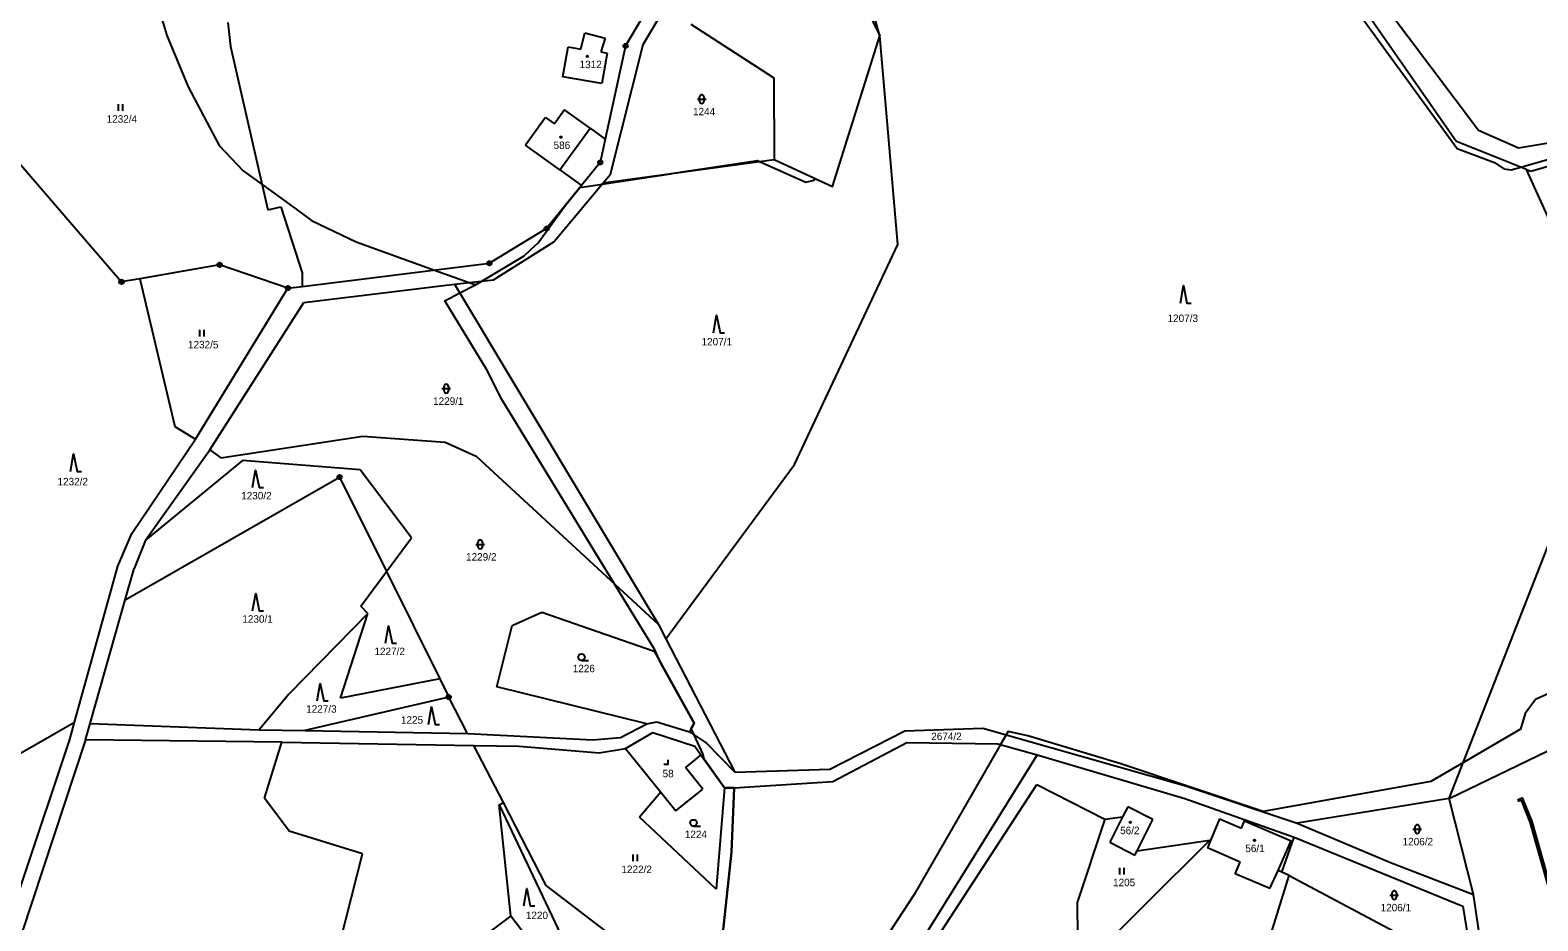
# Model space of a CAD drawing. Extents: x -439246 to -433691, y -1130252 to -1121148.
# Drawn here: x -438413.3 to -438068.9, y -1122654.9 to -1122451.7 of the extents above; entities that cross this region are included whole.
import ezdxf

# ---------------------------------------------------------------- set-up
doc = ezdxf.new("R2010")
doc.units = 0
for name, color, linetype in [('Vrstva 1', 7, 'Continuous'), ('Vrstva 18', 7, 'Continuous'), ('Vrstva 19', 7, 'Continuous'), ('Vrstva 24', 7, 'Continuous'), ('Vrstva 25', 7, 'Continuous'), ('Vrstva 3', 7, 'Continuous'), ('Vrstva 30', 7, 'Continuous'), ('Vrstva 37', 7, 'Continuous'), ('Vrstva 4', 7, 'Continuous'), ('Vrstva 52', 7, 'Continuous'), ('Vrstva 6', 7, 'Continuous')]:
    doc.layers.add(name, color=color, linetype=linetype)

msp = doc.modelspace()

# ---------------------------------------------------------------- linework, layer by layer
at = {"layer": 'Vrstva 1'}
for points in [[(-438273.29, -1122454.98), (-438243.52, -1122404.84)], [(-438135.64, -1122408.03), (-438087.52, -1122477.05)], [(-438251.92, -1122412.47), (-438277.27, -1122455.27)], [(-438228.77, -1122433.26), (-438219.18, -1122452.96)], [(-438219.18, -1122452.96), (-438224.77, -1122433.48)], [(-438082.46, -1122474.54), (-438109.61, -1122438.54)], [(-438368.12, -1122449.9), (-438367.48, -1122455.42)], [(-438287.47, -1122456.02), (-438286.6, -1122452.3)], [(-438286.6, -1122452.3), (-438281.92, -1122453.5)], [(-438262.41, -1122450.3), (-438243.42, -1122462.53)], [(-438367.48, -1122455.42), (-438358.95, -1122492.68)], [(-438291.58, -1122462.35), (-438290.41, -1122455.52)], [(-438290.41, -1122455.52), (-438287.47, -1122456.02)], [(-438281.92, -1122453.5), (-438282.93, -1122456.66)], [(-438277.27, -1122455.27), (-438281.91, -1122476.57)], [(-438280.75, -1122484.56), (-438273.29, -1122454.98)], [(-438230.05, -1122487.35), (-438219.18, -1122452.96)], [(-438282.93, -1122456.66), (-438281.51, -1122456.9)], [(-438281.51, -1122456.9), (-438282.7, -1122463.88)], [(-438282.7, -1122463.88), (-438291.58, -1122462.35)], [(-438243.42, -1122462.53), (-438243.34, -1122481.22)], [(-438429.6, -1122466), (-438392.4, -1122509.11)], [(-438291.19, -1122469.87), (-438293.52, -1122473.09)], [(-438285.4, -1122474.05), (-438291.19, -1122469.87)], [(-438295.56, -1122471.61), (-438300.13, -1122477.9)], [(-438295.56, -1122471.61), (-438293.52, -1122473.09)], [(-438285.4, -1122474.05), (-438281.91, -1122476.57)], [(-438281.91, -1122476.57), (-438283.05, -1122481.85)], [(-438073.34, -1122478.62), (-438082.46, -1122474.54)], [(-438046.42, -1122474.15), (-438073.34, -1122478.62)], [(-438070.5, -1122483.87), (-438035.16, -1122473.77)], [(-438292.3, -1122483.57), (-438300.13, -1122477.9)], [(-438071.53, -1122483.45), (-438087.52, -1122477.05)], [(-438292.3, -1122483.57), (-438287.36, -1122487.15)], [(-438283.05, -1122481.85), (-438287.36, -1122487.15)], [(-438282.41, -1122486.53), (-438243.34, -1122481.22)], [(-438243.34, -1122481.22), (-438230.05, -1122487.35)], [(-438071.53, -1122483.45), (-438070.5, -1122483.87)], [(-438287.36, -1122487.15), (-438295.31, -1122496.96)], [(-438293.64, -1122499.96), (-438282.41, -1122486.53)], [(-438282.41, -1122486.53), (-438280.75, -1122484.56)], [(-438358.95, -1122492.68), (-438356.05, -1122492.01)], [(-438356.05, -1122492.01), (-438351.15, -1122507.09)], [(-438295.31, -1122496.96), (-438308.37, -1122504.88)], [(-438307.47, -1122508.62), (-438293.64, -1122499.96)], [(-438370, -1122505.23), (-438388.23, -1122508.39)], [(-438354.39, -1122510.54), (-438370, -1122505.23)], [(-438351.15, -1122510.14), (-438308.37, -1122504.88)], [(-438351.15, -1122507.09), (-438351.15, -1122510.14)], [(-438388.23, -1122508.39), (-438392.4, -1122509.11)], [(-438388.23, -1122508.39), (-438380.25, -1122542.15)], [(-438375.47, -1122545.03), (-438354.39, -1122510.54)], [(-438354.39, -1122510.54), (-438351.15, -1122510.14)], [(-438350.73, -1122513.85), (-438316.35, -1122509.64)], [(-438316.35, -1122509.64), (-438307.47, -1122508.62)], [(-438316.35, -1122509.64), (-438269.79, -1122587.27)], [(-438372.2, -1122547.46), (-438350.73, -1122513.85)], [(-438380.25, -1122542.15), (-438375.47, -1122545.03)], [(-438390.07, -1122566.56), (-438375.47, -1122545.03)], [(-438369.69, -1122549.26), (-438337.26, -1122544.31)], [(-438337.26, -1122544.31), (-438318.49, -1122545.72)], [(-438386.91, -1122568.07), (-438372.2, -1122547.46)], [(-438372.2, -1122547.46), (-438369.69, -1122549.26)], [(-438318.49, -1122545.72), (-438311.38, -1122548.89)], [(-438311.38, -1122548.89), (-438269.79, -1122587.27)], [(-438364.78, -1122549.88), (-438386.91, -1122568.07)], [(-438337.9, -1122552.01), (-438364.78, -1122549.88)], [(-438326.2, -1122567.52), (-438337.9, -1122552.01)], [(-438391.56, -1122581.71), (-438342.59, -1122553.67)], [(-438342.59, -1122553.67), (-438331.89, -1122575.2)], [(-438393.21, -1122573.97), (-438390.07, -1122566.56)], [(-438386.91, -1122568.07), (-438389.54, -1122574.55)], [(-438331.89, -1122575.2), (-438326.2, -1122567.52)], [(-438403.12, -1122609.59), (-438393.21, -1122573.97)], [(-438391.56, -1122581.71), (-438389.54, -1122574.55)], [(-438337.77, -1122583.13), (-438331.89, -1122575.2)], [(-438331.89, -1122575.2), (-438319.71, -1122599.71)], [(-438399.54, -1122609.92), (-438391.56, -1122581.71)], [(-438336.13, -1122584.78), (-438337.77, -1122583.13)], [(-438336.13, -1122584.78), (-438354.16, -1122603.22)], [(-438342.35, -1122604.09), (-438336.13, -1122584.78)], [(-438303.19, -1122587.52), (-438296.43, -1122584.51)], [(-438296.43, -1122584.51), (-438270.75, -1122593.37)], [(-438306.65, -1122601.56), (-438303.19, -1122587.52)], [(-438269.79, -1122587.27), (-438268.07, -1122590.6)], [(-438270.75, -1122593.37), (-438261.62, -1122609.78)], [(-438268.07, -1122590.6), (-438252.31, -1122620.96)], [(-438319.71, -1122599.71), (-438342.35, -1122604.09)], [(-438319.71, -1122599.71), (-438317.66, -1122603.85)], [(-438354.16, -1122603.22), (-438361, -1122611.32)], [(-438317.66, -1122603.85), (-438350.54, -1122611.5)], [(-438313.35, -1122612.17), (-438317.66, -1122603.85)], [(-438272.41, -1122610), (-438306.65, -1122601.56)], [(-438404.21, -1122613.51), (-438403.12, -1122609.59)], [(-438400.59, -1122613.65), (-438399.54, -1122609.92)], [(-438399.54, -1122609.92), (-438361, -1122611.32)], [(-438278.42, -1122613.12), (-438272.41, -1122610)], [(-438272.41, -1122610), (-438270.15, -1122609.54)], [(-438270.15, -1122609.54), (-438262.71, -1122611.79)], [(-438261.62, -1122609.78), (-438262.71, -1122611.79)], [(-438213.46, -1122611.56), (-438195.7, -1122610.99)], [(-438195.7, -1122610.99), (-438149.63, -1122624.04)], [(-438425.87, -1122678.22), (-438404.21, -1122613.51)], [(-438400.59, -1122613.65), (-438422.44, -1122679.54)], [(-438355.79, -1122614.13), (-438400.59, -1122613.65)], [(-438361, -1122611.32), (-438350.54, -1122611.5)], [(-438359.77, -1122626.91), (-438355.79, -1122614.13)], [(-438355.79, -1122614.13), (-438311.95, -1122614.88)], [(-438350.54, -1122611.5), (-438313.35, -1122612.17)], [(-438313.35, -1122612.17), (-438284.78, -1122613.65)], [(-438284.78, -1122613.65), (-438278.42, -1122613.12)], [(-438277.3, -1122615.56), (-438271.05, -1122611.94)], [(-438271.05, -1122611.94), (-438261.47, -1122615.07)], [(-438262.71, -1122611.79), (-438258.77, -1122614.36)], [(-438252.31, -1122620.96), (-438258.77, -1122614.36)], [(-438230.61, -1122620.34), (-438213.46, -1122611.56)], [(-438229.92, -1122623.13), (-438213.07, -1122614.25)], [(-438213.07, -1122614.25), (-438192.28, -1122614.51)], [(-438192.28, -1122614.51), (-438183.27, -1122617.05)], [(-438305.19, -1122627.95), (-438311.95, -1122614.88)], [(-438311.95, -1122614.88), (-438301.55, -1122615.06)], [(-438301.55, -1122615.06), (-438283.33, -1122616.58)], [(-438283.33, -1122616.58), (-438277.3, -1122615.56)], [(-438277.3, -1122615.56), (-438269.26, -1122625.54)], [(-438260.06, -1122617.03), (-438263.62, -1122619.96)], [(-438261.47, -1122615.07), (-438260.06, -1122617.03)], [(-438260.06, -1122617.03), (-438254.66, -1122624.54)], [(-438183.27, -1122617.05), (-438213.04, -1122664.88)], [(-438183.27, -1122617.05), (-438149.51, -1122626.99)], [(-438089.14, -1122627.01), (-438066.65, -1122616.16)], [(-438259.64, -1122624.9), (-438263.62, -1122619.96)], [(-438252.31, -1122620.96), (-438230.61, -1122620.34)], [(-438254.66, -1122624.54), (-438256.6, -1122647.73)], [(-438254.66, -1122624.54), (-438252.47, -1122624.6)], [(-438252.47, -1122624.6), (-438253.11, -1122639.24)], [(-438252.47, -1122624.6), (-438229.92, -1122623.13)], [(-438210.42, -1122665.38), (-438183.37, -1122623.83)], [(-438183.37, -1122623.83), (-438167.78, -1122631.73)], [(-438149.63, -1122624.04), (-438123.88, -1122632.61)], [(-438354.12, -1122634.43), (-438359.77, -1122626.91)], [(-438306.13, -1122628.46), (-438305.19, -1122627.95)], [(-438295.4, -1122646.88), (-438305.19, -1122627.95)], [(-438269.26, -1122625.54), (-438274.11, -1122631.3)], [(-438269.26, -1122625.54), (-438265.79, -1122629.85)], [(-438265.79, -1122629.85), (-438259.64, -1122624.9)], [(-438149.51, -1122626.99), (-438124.6, -1122635.8)], [(-438089.14, -1122627.01), (-438123.88, -1122632.61)], [(-438083.63, -1122648.91), (-438089.14, -1122627.01)], [(-438303.51, -1122653.89), (-438306.13, -1122628.46)], [(-438306.13, -1122628.46), (-438278.6, -1122686.51)], [(-438256.6, -1122647.73), (-438274.11, -1122631.3)], [(-438167.78, -1122631.73), (-438174.12, -1122650.74)], [(-438167.78, -1122631.73), (-438163.76, -1122631.22)], [(-438163.76, -1122631.22), (-438166.71, -1122637)], [(-438162.58, -1122628.9), (-438163.76, -1122631.22)], [(-438156.82, -1122631.79), (-438162.58, -1122628.9)], [(-438141.61, -1122631.65), (-438143.67, -1122636.56)], [(-438141.61, -1122631.65), (-438136.6, -1122633.76)], [(-438337.39, -1122639.67), (-438354.12, -1122634.43)], [(-438160.46, -1122638.95), (-438156.82, -1122631.79)], [(-438136.6, -1122633.76), (-438135.89, -1122632.09)], [(-438135.89, -1122632.09), (-438125.24, -1122636.65)], [(-438123.88, -1122632.61), (-438102.57, -1122641.6)], [(-438173.98, -1122666.5), (-438143.82, -1122636.5)], [(-438166.71, -1122637), (-438160.95, -1122639.92)], [(-438160.46, -1122638.95), (-438143.82, -1122636.5)], [(-438143.67, -1122636.56), (-438144.4, -1122638.3)], [(-438136.91, -1122641.54), (-438144.4, -1122638.3)], [(-438143.82, -1122636.5), (-438143.67, -1122636.56)], [(-438128.26, -1122643.4), (-438125.24, -1122636.65)], [(-438127.36, -1122643.8), (-438124.6, -1122635.8)], [(-438124.6, -1122635.8), (-438086.04, -1122651.54)], [(-438351.34, -1122694.76), (-438337.39, -1122639.67)], [(-438253.11, -1122639.24), (-438257.04, -1122676.23)], [(-438160.95, -1122639.92), (-438160.46, -1122638.95)], [(-438138.02, -1122644.2), (-438136.91, -1122641.54)], [(-438102.57, -1122641.6), (-438083.63, -1122648.91)], [(-438130.14, -1122647.58), (-438138.02, -1122644.2)], [(-438131.97, -1122664.64), (-438125.68, -1122644.59)], [(-438130.14, -1122647.58), (-438128.26, -1122643.4)], [(-438127.36, -1122643.8), (-438128.26, -1122643.4)], [(-438125.68, -1122644.59), (-438127.36, -1122643.8)], [(-438125.68, -1122644.59), (-438088.63, -1122664.24)], [(-438262.39, -1122672.14), (-438295.4, -1122646.88)], [(-438078.53, -1122683.12), (-438083.63, -1122648.91)], [(-438174.12, -1122650.74), (-438173.98, -1122666.5)], [(-438086.04, -1122651.54), (-438076.63, -1122709.69)], [(-438312.84, -1122660.85), (-438303.51, -1122653.89)], [(-438278.6, -1122686.51), (-438303.51, -1122653.89)]]:
    msp.add_lwpolyline(points, dxfattribs=at)
at = {"layer": 'Vrstva 24'}
for centre, radius in [((-438277.27, -1122455.27), 0.5), ((-438277.27, -1122455.27), 0.1), ((-438283.05, -1122481.85), 0.5), ((-438283.05, -1122481.85), 0.1), ((-438295.31, -1122496.96), 0.5), ((-438295.31, -1122496.96), 0.1), ((-438370, -1122505.23), 0.5), ((-438370, -1122505.23), 0.1), ((-438308.37, -1122504.88), 0.5), ((-438308.37, -1122504.88), 0.1), ((-438392.4, -1122509.11), 0.5), ((-438392.4, -1122509.11), 0.1), ((-438354.39, -1122510.54), 0.5), ((-438354.39, -1122510.54), 0.1), ((-438342.59, -1122553.67), 0.5), ((-438342.59, -1122553.67), 0.1), ((-438317.66, -1122603.85), 0.5), ((-438317.66, -1122603.85), 0.1)]:
    msp.add_circle(centre, radius, dxfattribs=at)
at = {"layer": 'Vrstva 25'}
for p, q in [((-438393.09, -1122470.09), (-438393.09, -1122468.59)), ((-438392.09, -1122470.09), (-438392.09, -1122468.59)), ((-438260.88, -1122467.41), (-438258.88, -1122467.41)), ((-438260.38, -1122467.91), (-438260.38, -1122466.91)), ((-438259.38, -1122466.91), (-438259.38, -1122467.91)), ((-438374.52, -1122521.58), (-438374.52, -1122520.08)), ((-438373.52, -1122521.58), (-438373.52, -1122520.08)), ((-438319.24, -1122533.48), (-438317.24, -1122533.48)), ((-438318.74, -1122533.98), (-438318.74, -1122532.98)), ((-438317.74, -1122532.98), (-438317.74, -1122533.98)), ((-438311.49, -1122569.02), (-438309.49, -1122569.02)), ((-438310.99, -1122569.52), (-438310.99, -1122568.52)), ((-438309.99, -1122568.52), (-438309.99, -1122569.52)), ((-438287.32, -1122595.49), (-438285.72, -1122595.49)), ((-438261.76, -1122633.34), (-438260.16, -1122633.34)), ((-438097.47, -1122633.99), (-438095.47, -1122633.99)), ((-438096.97, -1122634.49), (-438096.97, -1122633.49)), ((-438095.97, -1122633.49), (-438095.97, -1122634.49)), ((-438275.52, -1122641.31), (-438275.52, -1122639.81)), ((-438274.52, -1122641.31), (-438274.52, -1122639.81)), ((-438164.39, -1122644.32), (-438164.39, -1122642.82)), ((-438163.39, -1122644.32), (-438163.39, -1122642.82)), ((-438102.22, -1122649.55), (-438102.22, -1122648.55)), ((-438101.22, -1122648.55), (-438101.22, -1122649.55)), ((-438102.72, -1122649.05), (-438100.72, -1122649.05))]:
    msp.add_line(p, q, dxfattribs=at)
for points in [[(-438150.57, -1122513.95), (-438149.87, -1122509.95), (-438149.07, -1122513.95), (-438148.07, -1122513.95)], [(-438257.18, -1122520.75), (-438256.48, -1122516.75), (-438255.68, -1122520.75), (-438254.68, -1122520.75)], [(-438404.03, -1122552.36), (-438403.33, -1122548.36), (-438402.53, -1122552.36), (-438401.53, -1122552.36)], [(-438362.49, -1122556.05), (-438361.79, -1122552.05), (-438360.99, -1122556.05), (-438359.99, -1122556.05)], [(-438362.45, -1122584.19), (-438361.75, -1122580.19), (-438360.95, -1122584.19), (-438359.95, -1122584.19)], [(-438332.12, -1122591.59), (-438331.42, -1122587.59), (-438330.62, -1122591.59), (-438329.62, -1122591.59)], [(-438347.72, -1122604.73), (-438347.02, -1122600.73), (-438346.22, -1122604.73), (-438345.22, -1122604.73)], [(-438322.28, -1122610.1), (-438321.58, -1122606.1), (-438320.78, -1122610.1), (-438319.78, -1122610.1)], [(-438268.56, -1122619.15), (-438267.56, -1122619.15), (-438267.56, -1122618.15)], [(-438300.53, -1122651.53), (-438299.83, -1122647.53), (-438299.03, -1122651.53), (-438298.03, -1122651.53)]]:
    msp.add_lwpolyline(points, dxfattribs=at)
for centre, radius in [((-438286.02, -1122457.65), 0.175), ((-438292.05, -1122476.1), 0.175), ((-438287.32, -1122594.74), 0.75), ((-438261.76, -1122632.59), 0.75), ((-438162.01, -1122632.45), 0.175), ((-438133.64, -1122636.54), 0.175)]:
    msp.add_circle(centre, radius, dxfattribs=at)
for centre, start, end in [((-438259.88, -1122466.91), 0, 180), ((-438259.88, -1122467.91), 180, 0), ((-438318.24, -1122532.98), 0, 180), ((-438318.24, -1122533.98), 180, 0), ((-438310.49, -1122568.52), 0, 180), ((-438310.49, -1122569.52), 180, 0), ((-438096.47, -1122633.49), 0, 180), ((-438096.47, -1122634.49), 180, 0), ((-438101.72, -1122648.55), 0, 180), ((-438101.72, -1122649.55), 180, 0)]:
    msp.add_arc(centre, 0.5, start, end, dxfattribs=at)
at = {"layer": 'Vrstva 3'}
for points in [[(-438287.47, -1122456.02), (-438286.6, -1122452.3)], [(-438286.6, -1122452.3), (-438281.92, -1122453.5)], [(-438291.58, -1122462.35), (-438290.41, -1122455.52)], [(-438290.41, -1122455.52), (-438287.47, -1122456.02)], [(-438281.92, -1122453.5), (-438282.93, -1122456.66)], [(-438282.93, -1122456.66), (-438281.51, -1122456.9)], [(-438281.51, -1122456.9), (-438282.7, -1122463.88)], [(-438282.7, -1122463.88), (-438291.58, -1122462.35)], [(-438291.19, -1122469.87), (-438293.52, -1122473.09)], [(-438285.4, -1122474.05), (-438291.19, -1122469.87)], [(-438295.56, -1122471.61), (-438300.13, -1122477.9)], [(-438295.56, -1122471.61), (-438293.52, -1122473.09)], [(-438292.3, -1122483.57), (-438285.4, -1122474.05)], [(-438292.3, -1122483.57), (-438300.13, -1122477.9)], [(-438163.76, -1122631.22), (-438166.71, -1122637)], [(-438162.58, -1122628.9), (-438163.76, -1122631.22)], [(-438156.82, -1122631.79), (-438162.58, -1122628.9)], [(-438141.61, -1122631.65), (-438143.67, -1122636.56)], [(-438141.61, -1122631.65), (-438136.6, -1122633.76)], [(-438160.46, -1122638.95), (-438156.82, -1122631.79)], [(-438136.6, -1122633.76), (-438135.89, -1122632.09)], [(-438135.89, -1122632.09), (-438125.24, -1122636.65)], [(-438166.71, -1122637), (-438160.95, -1122639.92)], [(-438143.67, -1122636.56), (-438144.4, -1122638.3)], [(-438136.91, -1122641.54), (-438144.4, -1122638.3)], [(-438128.26, -1122643.4), (-438125.24, -1122636.65)], [(-438160.95, -1122639.92), (-438160.46, -1122638.95)], [(-438138.02, -1122644.2), (-438136.91, -1122641.54)], [(-438130.14, -1122647.58), (-438138.02, -1122644.2)], [(-438130.14, -1122647.58), (-438128.26, -1122643.4)]]:
    msp.add_lwpolyline(points, dxfattribs=at)
at = {"layer": 'Vrstva 30'}
for points in [[(-438072.69, -1122627.35), (-438073.29, -1122627.58), (-438073.43, -1122627.21), (-438072.47, -1122626.82), (-438070.32, -1122632.26)], [(-438070.7, -1122632.39), (-438072.69, -1122627.35)], [(-438066.49, -1122647.2), (-438070.7, -1122632.39)], [(-438070.32, -1122632.26), (-438066.1, -1122647.1), (-438066.49, -1122647.2)]]:
    msp.add_lwpolyline(points, dxfattribs=at)
at = {"layer": 'Vrstva 37'}
for centre in [(-438286.02, -1122457.65), (-438292.05, -1122476.1), (-438162.01, -1122632.45), (-438133.64, -1122636.54)]:
    msp.add_circle(centre, 0.175, dxfattribs=at)
at = {"layer": 'Vrstva 4'}
msp.add_lwpolyline([(-438292.3, -1122483.57), (-438285.4, -1122474.05)], dxfattribs=at)
at = {"layer": 'Vrstva 52'}
for points in [[(-438388.88, -1122396.78), (-438388.88, -1122399.64), (-438388.88, -1122400.87), (-438388.88, -1122420.5), (-438388.24, -1122425.62), (-438386.54, -1122430.73), (-438385.05, -1122443.09), (-438384.73, -1122444.13), (-438384.36, -1122445.33), (-438382.06, -1122452.89), (-438377.16, -1122464.61), (-438370.13, -1122478.03), (-438364.59, -1122483.79), (-438360.27, -1122486.93), (-438353.97, -1122491.5), (-438349.03, -1122495.08), (-438338.81, -1122499.98), (-438320.91, -1122506.42), (-438313.02, -1122509.26), (-438311.56, -1122509.78)], [(-438132.97, -1122416.03), (-438087.37, -1122478.67), (-438078.85, -1122481.87), (-438076.72, -1122483.36)], [(-438311.56, -1122509.78), (-438310.12, -1122508.92), (-438300.45, -1122503.18), (-438298.88, -1122501.71), (-438297.26, -1122500.19), (-438291.24, -1122491.94), (-438287.69, -1122487.56), (-438282.64, -1122486.8), (-438267.03, -1122484.44), (-438266.9, -1122484.42), (-438247.18, -1122481.44), (-438246.67, -1122481.67), (-438236.1, -1122486.34), (-438234.19, -1122485.92), (-438234.1, -1122485.71), (-438234.02, -1122485.52), (-438230.05, -1122487.35), (-438219.18, -1122452.96), (-438224.77, -1122433.48)], [(-438076.72, -1122483.36), (-438075.01, -1122483.57), (-438072.8, -1122482.94), (-438046.82, -1122475.51)], [(-438253.11, -1122639.24), (-438252.47, -1122624.6), (-438254.66, -1122624.54), (-438259.34, -1122618.03), (-438259.54, -1122616.96), (-438261.6, -1122612.51), (-438261.95, -1122611.78), (-438262.3, -1122611.03), (-438261.62, -1122609.78), (-438269.22, -1122596.12), (-438270.62, -1122593.1), (-438279.9, -1122577.94), (-438305.57, -1122535.99), (-438308.98, -1122529.17), (-438318.57, -1122513.41), (-438315.15, -1122511.64), (-438311.56, -1122509.78)], [(-438059.03, -1122599.7), (-438069.48, -1122604.39), (-438071.82, -1122607.59), (-438072.89, -1122611.21), (-438085.93, -1122618.82), (-438093.34, -1122623.14), (-438131.69, -1122629.96), (-438164.14, -1122619.07), (-438185.39, -1122612.7), (-438189.92, -1122611.75), (-438190.36, -1122612.5), (-438191.62, -1122614.69), (-438197.17, -1122624.31), (-438211.39, -1122648.92), (-438221.4, -1122664.27)], [(-438257.04, -1122676.23), (-438253.11, -1122639.24)]]:
    msp.add_lwpolyline(points, dxfattribs=at)
at = {"layer": 'Vrstva 6'}
for points in [[(-438215.08, -1122500.56), (-438219.18, -1122452.96)], [(-438058.14, -1122513), (-438071.53, -1122483.45)], [(-438238.7, -1122550.77), (-438215.08, -1122500.56)], [(-438268.07, -1122590.6), (-438238.7, -1122550.77)], [(-438089.14, -1122627.01), (-438064.72, -1122564.65)], [(-438415.97, -1122616.94), (-438403.12, -1122609.59)]]:
    msp.add_lwpolyline(points, dxfattribs=at)

# ---------------------------------------------------------------- texts
at = {"layer": 'Vrstva 18'}
for s, p in [('1244', (-438261.87, -1122471.11)), ('1232/4', (-438395.8, -1122472.79)), ('1207/3', (-438153.49, -1122518.27)), ('1232/5', (-438377.22, -1122524.28)), ('1207/1', (-438259.92, -1122523.62)), ('1229/1', (-438321.24, -1122537.18)), ('1232/2', (-438407.02, -1122555.54)), ('1230/2', (-438365.07, -1122558.75)), ('1229/2', (-438313.71, -1122572.72)), ('1230/1', (-438364.8, -1122586.89)), ('1227/2', (-438334.63, -1122594.29)), ('1226', (-438289.34, -1122598.19)), ('1227/3', (-438350.23, -1122607.43)), ('1225', (-438328.58, -1122609.93)), ('2674/2', (-438207.46, -1122613.68)), ('1224', (-438263.74, -1122636.04)), ('1206/2', (-438099.8, -1122637.69)), ('1222/2', (-438278.22, -1122644.01)), ('1205', (-438165.94, -1122647.02)), ('1206/1', (-438104.83, -1122652.75)), ('1220', (-438300.05, -1122654.52))]:
    msp.add_text(s, height=1.7, dxfattribs=at).set_placement(p)
at = {"layer": 'Vrstva 19'}
for s, p in [('1312', (-438287.77, -1122460.35)), ('586', (-438293.72, -1122478.8)), ('58', (-438268.82, -1122622.16)), ('56/2', (-438164.32, -1122635.15)), ('56/1', (-438135.73, -1122639.24))]:
    msp.add_text(s, height=1.7, dxfattribs=at).set_placement(p)

doc.saveas('drawing.dxf')
